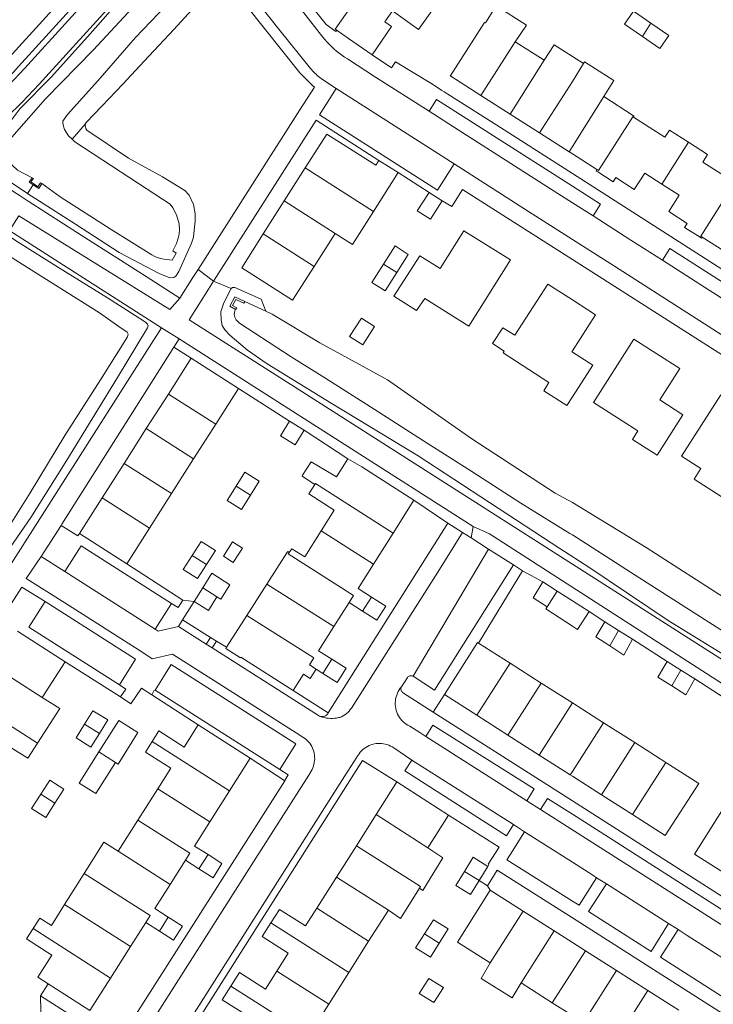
# Model space of a CAD drawing. Header units: metres. Extents: x 89888 to 94270, y 464165 to 468904.
# Tile 319 of 369: x 92919 to 93021, y 467557 to 467701. Entities that reach past the tile are written whole.
import ezdxf

# ---------------------------------------------------------------- set-up
doc = ezdxf.new("R2010")
doc.units = ezdxf.units.M
for name, color, linetype, lineweight in [('B_BEBOUWINGSGRENS_0', 251, 'CONTINUOUS', 13), ('B_TUSSENMUUR_0', 251, 'CONTINUOUS', 13), ('G_GRENS_ALGEMEEN_0', 251, 'CONTINUOUS', 13), ('T_CULTUURGRENS_0', 251, 'CONTINUOUS', 13), ('T_CULTUURGRENS_1', 251, 'CONTINUOUS', 13), ('T_HEK_LIJN_0', 251, 'CONTINUOUS', 13), ('V_WEGGRENS_0', 251, 'CONTINUOUS', 13), ('W_WALBESCHERMING_LIJN_0', 251, 'CONTINUOUS', 13), ('W_WATERGRENS_0', 251, 'CONTINUOUS', 13)]:
    doc.layers.add(name, color=color, linetype=linetype, lineweight=lineweight)

msp = doc.modelspace()

# ---------------------------------------------------------------- linework, layer by layer
at = {"layer": 'B_BEBOUWINGSGRENS_0'}
for p, q in [((92970.74, 467695.67), (92967.26, 467698.06)), ((92995.86, 467694.87), (92991.61, 467697.57)), ((92986.61, 467689.73), (92990.91, 467686.99)), ((92990.91, 467686.99), (92995.21, 467684.26)), ((92995.21, 467684.26), (92999.51, 467681.52)), ((92957.88, 467674.33), (92960.95, 467679.15)), ((92971.72, 467680.24), (92974.52, 467678.46)), ((92974.52, 467678.46), (92970.91, 467672.8)), ((92979.04, 467675.57), (92980.98, 467674.35)), ((92954.81, 467669.51), (92957.88, 467674.33)), ((92965.3, 467669.58), (92962.24, 467664.77)), ((93018.95, 467669.05), (93023.06, 467666.43)), ((92984.88, 467656.04), (92990.94, 467665.73)), ((92969.35, 467653.3), (92971.09, 467655.98)), ((92940.93, 467646.12), (92944.26, 467651.35)), ((92944.26, 467651.35), (92951.18, 467646.94)), ((92937.71, 467641.07), (92940.93, 467646.12)), ((92951.18, 467646.94), (92947.85, 467641.72)), ((93012.4, 467637.18), (93016.16, 467643.09)), ((92947.85, 467641.72), (92944.63, 467636.66)), ((92958.63, 467642.15), (92960.79, 467640.84)), ((92934.48, 467635.99), (92937.71, 467641.07)), ((92931.27, 467630.94), (92934.48, 467635.99)), ((92944.63, 467636.66), (92941.39, 467631.59)), ((92967.18, 467636.68), (92969.2, 467635.48)), ((92969.2, 467635.48), (92976.82, 467630.6)), ((92941.39, 467631.59), (92938.18, 467626.54)), ((92927.95, 467625.73), (92931.27, 467630.94)), ((92976.82, 467630.6), (92973.79, 467625.81)), ((92934.86, 467621.34), (92927.95, 467625.73)), ((92938.18, 467626.54), (92934.86, 467621.34)), ((92973.79, 467625.81), (92970.9, 467621.26)), ((92950.43, 467621.51), (92951.77, 467623.61)), ((92995.68, 467618.67), (92997.76, 467617.34)), ((92945.95, 467617.8), (92944.7, 467615.81)), ((92952.42, 467613.79), (92955.35, 467618.35)), ((92997.76, 467617.34), (93000, 467615.91)), ((92967.35, 467615.67), (92965.12, 467612.16)), ((92969.32, 467614.42), (92967.35, 467615.67)), ((93000, 467615.91), (93002.43, 467614.35)), ((92949.44, 467609.13), (92952.42, 467613.79)), ((93004.75, 467612.87), (93006.76, 467611.59)), ((92918.87, 467611.46), (92925.84, 467607.02)), ((93006.76, 467611.59), (93008.77, 467610.3)), ((92949.32, 467608.95), (92949.44, 467609.13)), ((92986.28, 467609.73), (92990.9, 467606.8)), ((92925.84, 467607.02), (92922.51, 467601.8)), ((93013.85, 467607.07), (93015.87, 467605.79)), ((92963.53, 467605.32), (92962.55, 467605.94)), ((92990.9, 467606.8), (92995.44, 467603.91)), ((93015.87, 467605.79), (93017.89, 467604.5)), ((92995.44, 467603.91), (92999.99, 467601.01)), ((92986.04, 467599.19), (92981.28, 467602.22)), ((92999.99, 467601.01), (93004.55, 467598.1)), ((92933.69, 467598.43), (92930.79, 467593.85)), ((92930.85, 467596.53), (92932.07, 467598.51)), ((92990.58, 467596.29), (92986.04, 467599.19)), ((92945.31, 467597.78), (92952.91, 467592.94)), ((93004.55, 467598.1), (93009.1, 467595.21)), ((92995.13, 467593.39), (92990.58, 467596.29)), ((93009.1, 467595.21), (93013.65, 467592.3)), ((92952.91, 467592.94), (92949.88, 467588.18)), ((92999.69, 467590.49), (92995.13, 467593.39)), ((92936.47, 467583.89), (92939.39, 467588.47)), ((92971.31, 467584.69), (92974.34, 467589.46)), ((92974.34, 467589.46), (92981.9, 467584.62)), ((92949.88, 467588.18), (92947, 467583.64)), ((93008.79, 467584.69), (93004.24, 467587.59)), ((92968.42, 467580.14), (92971.31, 467584.69)), ((92981.9, 467584.62), (92978.88, 467579.86)), ((92933.58, 467579.35), (92936.47, 467583.89)), ((92965.52, 467575.57), (92968.42, 467580.14)), ((92943.43, 467578.03), (92941.18, 467574.5)), ((92945.41, 467576.77), (92943.43, 467578.03)), ((92987.63, 467577.12), (92986.37, 467575.07)), ((92925.76, 467571.55), (92928.62, 467576.11)), ((92962.63, 467571.01), (92965.52, 467575.57)), ((92988, 467573.65), (92992.79, 467570.6)), ((92973.1, 467570.75), (92970.21, 467566.19)), ((92992.79, 467570.6), (92997.34, 467567.71)), ((92937.64, 467568.92), (92935.4, 467565.4)), ((92939.62, 467567.66), (92937.64, 467568.92)), ((92935.4, 467565.4), (92932.49, 467560.82)), ((92970.21, 467566.19), (92967.31, 467561.62)), ((92979.23, 467563.87), (92980.53, 467565.93)), ((93001.9, 467564.81), (93006.46, 467561.91)), ((92967.31, 467561.62), (92964.39, 467557.02)), ((93006.46, 467561.91), (93011.01, 467559.02)), ((92929.46, 467556.07), (92923.35, 467559.96)), ((92932.49, 467560.82), (92929.46, 467556.07)), ((92997.06, 467557.21), (92992.51, 467560.12)), ((93011.01, 467559.02), (93015.57, 467556.12)), ((92964.39, 467557.02), (92961.46, 467552.41))]:
    msp.add_line(p, q, dxfattribs=at)
for points in [[(92965.55, 467699.25), (92965.34, 467699.4), (92968.34, 467703.76), (92962.5, 467707.89), (92965.57, 467712.37)], [(92967.83, 467711.14), (92976.03, 467705.54), (92979.93, 467702.76), (92977.51, 467699.37), (92973.68, 467702.1), (92972.57, 467700.49), (92973.57, 467699.81), (92970.74, 467695.67)], [(92991.61, 467697.57), (92993.29, 467699.99), (92988.83, 467702.83), (92987.28, 467700.33), (92987.14, 467700.41), (92982.15, 467692.57), (92982.21, 467692.53), (92986.61, 467689.73)], [(93011.46, 467700.3), (93008.91, 467702.04), (93007.62, 467700.15), (93010.23, 467698.36)], [(92967.26, 467698.06), (92965.6, 467699.21), (92965.55, 467699.25)], [(93010.23, 467698.36), (93012.8, 467696.6), (93014.1, 467698.5), (93011.46, 467700.3)], [(93001.61, 467694.41), (93000, 467695.43), (92997.35, 467697.11), (92997.31, 467697.15), (92995.86, 467694.87)], [(93004.57, 467689.57), (93006.07, 467691.92), (93001.77, 467694.62), (93001.61, 467694.41)], [(93008.91, 467686.55), (93009.03, 467686.73), (93008.94, 467686.78), (93004.57, 467689.57)], [(93016.97, 467682.89), (93014.19, 467684.66), (93013.52, 467683.62), (93008.91, 467686.55)], [(92960.95, 467679.15), (92964.1, 467684.1), (92971.27, 467679.53), (92971.72, 467680.24)], [(93023.76, 467677.02), (93019.06, 467680.01), (93019.76, 467681.1), (93016.97, 467682.89)], [(92999.51, 467681.52), (93000, 467681.21), (93003.59, 467678.92)], [(93003.59, 467678.92), (93003.49, 467678.69), (93003.7, 467678.56), (93005.95, 467677.13), (93006.34, 467677.74), (93009.05, 467676), (93010.57, 467678.37), (93013.08, 467676.76)], [(93013.08, 467676.76), (93015.59, 467675.15), (93014.07, 467672.78), (93016.76, 467671.05), (93016.4, 467670.45), (93018.66, 467669.01), (93018.87, 467668.88), (93018.95, 467669.05)], [(92980.98, 467674.35), (92979.26, 467671.65), (92977.32, 467672.88), (92979.04, 467675.57)], [(92970.91, 467672.8), (92967.84, 467667.98), (92965.3, 467669.58)], [(92962.24, 467664.77), (92959.09, 467659.83), (92951.66, 467664.56), (92954.81, 467669.51)], [(92990.94, 467665.73), (92984.12, 467669.96), (92980.67, 467664.45), (92977.69, 467666.31), (92973.89, 467660.44), (92977.21, 467658.32), (92978.43, 467660.07), (92984.88, 467656.04)], [(92974.32, 467663.85), (92976.01, 467666.52), (92974.07, 467667.75), (92972.38, 467665.09)], [(92972.38, 467665.09), (92970.69, 467662.43), (92972.64, 467661.2), (92974.32, 467663.85)], [(93000, 467659.86), (92996.39, 467662.18), (92991.57, 467654.72), (92989.82, 467655.81), (92988.34, 467653.48), (92990.04, 467652.36), (92989.89, 467652.12), (92996.56, 467647.82), (92995.83, 467646.6), (92999.2, 467644.47), (93000, 467645.72)], [(93000, 467645.72), (93002.97, 467650.34), (93000, 467652.25), (92999.93, 467652.3), (93000, 467652.41), (93003.39, 467657.68), (93000, 467659.86)], [(92971.09, 467655.98), (92969.15, 467657.22), (92967.43, 467654.52), (92969.35, 467653.3)], [(93016.16, 467643.09), (93012.79, 467645.25), (93015.72, 467649.85), (93008.98, 467654.15), (93003.06, 467644.89), (93009.57, 467640.73), (93008.79, 467639.48), (93012.4, 467637.18)], [(93025.6, 467636.99), (93028.56, 467641.62), (93021.7, 467646.01), (93015.93, 467637.03), (93018.77, 467635.22)], [(92960.79, 467640.84), (92959.49, 467638.7), (92957.34, 467640), (92958.63, 467642.15)], [(92962.34, 467632.91), (92960.48, 467634.12), (92960.56, 467634.25), (92961.83, 467636.2), (92965.51, 467634.01), (92967.18, 467636.68)], [(93018.77, 467635.22), (93017.79, 467633.67), (93021.75, 467631.16), (93025.06, 467629.04), (93028.82, 467634.93), (93025.6, 467636.99)], [(92952.93, 467631.33), (92954.23, 467633.39), (92952.13, 467634.72), (92950.83, 467632.65)], [(92963.27, 467626.14), (92965.18, 467629.15), (92961.46, 467631.52), (92962.34, 467632.91)], [(92950.83, 467632.65), (92949.53, 467630.59), (92951.63, 467629.26), (92952.93, 467631.33)], [(92958.61, 467622.99), (92958.99, 467623.53), (92960.86, 467622.35), (92963.27, 467626.14)], [(92946.5, 467621.23), (92947.8, 467623.27), (92945.72, 467624.59), (92944.42, 467622.55)], [(92951.77, 467623.61), (92950.33, 467624.53), (92948.99, 467622.43), (92950.43, 467621.51)], [(92955.35, 467618.35), (92958.27, 467622.91), (92958.41, 467623.12), (92958.61, 467622.99)], [(92944.42, 467622.55), (92943.12, 467620.5), (92945.2, 467619.18), (92946.5, 467621.23)], [(92948.03, 467616.49), (92948.61, 467616.14), (92949.94, 467618.27), (92947.28, 467619.94), (92945.95, 467617.8)], [(92970.9, 467621.26), (92968.66, 467617.73), (92970.62, 467616.47)], [(92996.3, 467615.05), (92994.25, 467616.37), (92995.68, 467618.67)], [(92944.7, 467615.81), (92946.79, 467614.5), (92948.03, 467616.49)], [(92970.62, 467616.47), (92972.7, 467615.14), (92971.4, 467613.1), (92969.32, 467614.42)], [(93002.43, 467614.35), (93000.75, 467611.75), (93000, 467612.23), (92996.1, 467614.74), (92996.3, 467615.05)], [(93005.46, 467609.34), (93003.41, 467610.66), (93004.75, 467612.87)], [(92965.12, 467612.16), (92962.88, 467608.63), (92964.85, 467607.38)], [(92981.28, 467602.22), (92986.1, 467609.85), (92986.28, 467609.73)], [(93008.77, 467610.3), (93007.5, 467608), (93005.46, 467609.34)], [(92959.19, 467602.81), (92951.54, 467607.67), (92951.48, 467607.59), (92949.32, 467608.95)], [(92964.85, 467607.38), (92966.93, 467606.06), (92965.63, 467603.99), (92963.53, 467605.32)], [(93014.55, 467603.48), (93012.5, 467604.78), (93013.85, 467607.07)], [(92962.55, 467605.94), (92961.68, 467604.57), (92960.7, 467605.19), (92959.19, 467602.81)], [(93017.89, 467604.5), (93016.59, 467602.17), (93014.55, 467603.48)], [(92922.51, 467601.8), (92925.05, 467600.2), (92921.82, 467595.12)], [(92932.07, 467598.51), (92929.91, 467599.85), (92928.68, 467597.88)], [(92933.23, 467592.3), (92933.59, 467592.08), (92936.49, 467596.66), (92933.69, 467598.43)], [(92928.68, 467597.88), (92927.45, 467595.9), (92929.62, 467594.55), (92930.85, 467596.53)], [(92938.56, 467595.38), (92939.53, 467596.93), (92943.26, 467594.55), (92945.31, 467597.78)], [(92921.82, 467595.12), (92920.41, 467592.91), (92917.82, 467594.56), (92916.01, 467591.7)], [(92939.39, 467588.47), (92941.3, 467591.47), (92937.58, 467593.83), (92938.56, 467595.38)], [(92930.79, 467593.85), (92927.91, 467589.29), (92930.35, 467587.75), (92933.23, 467592.3)], [(93013.65, 467592.3), (93018.46, 467589.25), (93013.56, 467581.65), (93008.79, 467584.69)], [(92924.35, 467586.34), (92925.67, 467588.41), (92923.59, 467589.74), (92922.27, 467587.67)], [(93004.24, 467587.59), (93000, 467590.29), (92999.69, 467590.49)], [(92922.27, 467587.67), (92920.95, 467585.59), (92923.02, 467584.27), (92924.35, 467586.34)], [(93022.6, 467575.89), (93017.83, 467578.93), (93022.68, 467586.54), (93027.45, 467583.5)], [(92947, 467583.64), (92944.75, 467580.1), (92946.73, 467578.84)], [(92928.62, 467576.11), (92931.49, 467580.66), (92933.58, 467579.35)], [(92978.88, 467579.86), (92981.07, 467578.37), (92978.28, 467573.85), (92978.13, 467573.62), (92977.64, 467573.94)], [(92946.73, 467578.84), (92948.77, 467577.53), (92947.47, 467575.47), (92945.41, 467576.77)], [(92984.21, 467576.4), (92985.48, 467578.45), (92987.63, 467577.12)], [(92986.37, 467575.07), (92985.1, 467573.03), (92982.95, 467574.35), (92984.21, 467576.4)], [(92941.18, 467574.5), (92938.94, 467570.98), (92940.92, 467569.72)], [(92977.64, 467573.94), (92974.87, 467569.5), (92973.1, 467570.75)], [(92987.96, 467563.02), (92983.2, 467566.06), (92988, 467573.65)], [(92921.16, 467568.05), (92922.14, 467569.58), (92923.84, 467568.5), (92925.76, 467571.55)], [(92955.93, 467568.87), (92957.2, 467570.85), (92960.99, 467568.43), (92962.63, 467571.01)], [(92940.92, 467569.72), (92942.98, 467568.41), (92941.68, 467566.36), (92939.62, 467567.66)], [(92956.8, 467561.84), (92958.47, 467564.47), (92954.67, 467566.89), (92955.93, 467568.87)], [(92980.53, 467565.93), (92981.83, 467567.99), (92979.69, 467569.34), (92978.38, 467567.28)], [(92923.35, 467559.96), (92921.84, 467560.93), (92923.89, 467564.14), (92920.18, 467566.52), (92921.16, 467568.05)], [(92978.38, 467567.28), (92977.08, 467565.22), (92979.23, 467563.87)], [(92997.34, 467567.71), (93000, 467566.02), (93001.9, 467564.81)], [(92992.51, 467560.12), (92991.18, 467557.94), (92986.65, 467560.74), (92987.96, 467563.02)], [(92950.08, 467559.64), (92951.34, 467561.62), (92955.13, 467559.21), (92956.8, 467561.84)], [(92950.96, 467552.66), (92952.61, 467555.25), (92948.82, 467557.65), (92950.08, 467559.64)], [(92979.76, 467557.22), (92981.14, 467559.43), (92979, 467560.77), (92977.62, 467558.56), (92979.76, 467557.22)], [(93001.61, 467554.31), (93000, 467555.33), (92997.06, 467557.21)]]:
    msp.add_lwpolyline(points, dxfattribs=at)
at = {"layer": 'B_TUSSENMUUR_0'}
for p, q in [((93011.46, 467700.3), (93010.23, 467698.36)), ((92991.61, 467697.57), (92986.61, 467689.73)), ((92995.86, 467694.87), (92990.91, 467686.99)), ((93001.61, 467694.41), (93000, 467691.78)), ((93000, 467691.78), (92995.21, 467684.26)), ((93016.97, 467682.89), (93013.08, 467676.76)), ((92960.95, 467679.15), (92970.91, 467672.8)), ((92957.88, 467674.33), (92965.3, 467669.58)), ((92954.81, 467669.51), (92962.24, 467664.77)), ((92972.38, 467665.09), (92974.32, 467663.85)), ((92940.93, 467646.12), (92947.85, 467641.72)), ((92937.71, 467641.07), (92944.63, 467636.66)), ((92934.48, 467635.99), (92941.39, 467631.59)), ((92950.83, 467632.65), (92952.93, 467631.33)), ((92931.27, 467630.94), (92938.18, 467626.54)), ((92963.27, 467626.14), (92970.9, 467621.26)), ((92944.42, 467622.55), (92946.5, 467621.23)), ((92945.95, 467617.8), (92948.03, 467616.49)), ((92955.35, 467618.35), (92965.12, 467612.16)), ((92997.76, 467617.34), (92996.3, 467615.05)), ((92970.62, 467616.47), (92969.32, 467614.42)), ((93006.76, 467611.59), (93005.46, 467609.34)), ((92963.53, 467605.32), (92964.85, 467607.38)), ((92915.54, 467606.23), (92922.51, 467601.8)), ((92990.9, 467606.8), (92986.04, 467599.19)), ((93015.87, 467605.79), (93014.55, 467603.48)), ((92995.44, 467603.91), (92990.58, 467596.29)), ((92912.32, 467601.16), (92921.82, 467595.12)), ((92999.99, 467601.01), (92995.13, 467593.39)), ((92928.68, 467597.88), (92930.85, 467596.53)), ((92949.88, 467588.18), (92938.56, 467595.38)), ((93009.1, 467595.21), (93004.24, 467587.59)), ((92930.79, 467593.85), (92933.23, 467592.3)), ((93013.65, 467592.3), (93008.79, 467584.69)), ((92939.39, 467588.47), (92947, 467583.64)), ((92922.27, 467587.67), (92924.35, 467586.34)), ((92971.31, 467584.69), (92978.88, 467579.86)), ((92933.58, 467579.35), (92941.18, 467574.5)), ((92945.41, 467576.77), (92946.73, 467578.84)), ((92965.52, 467575.57), (92973.1, 467570.75)), ((92984.21, 467576.4), (92986.37, 467575.07)), ((92925.76, 467571.55), (92935.4, 467565.4)), ((92970.21, 467566.19), (92962.63, 467571.01)), ((92939.62, 467567.66), (92940.92, 467569.72)), ((92992.79, 467570.6), (92987.96, 467563.02)), ((92967.31, 467561.62), (92955.93, 467568.87)), ((92921.16, 467568.05), (92932.49, 467560.82)), ((92978.38, 467567.28), (92980.53, 467565.93)), ((92992.51, 467560.12), (92997.34, 467567.71)), ((92964.39, 467557.02), (92956.8, 467561.84)), ((93001.61, 467554.31), (93006.46, 467561.91)), ((92950.08, 467559.64), (92961.46, 467552.41)), ((93011.01, 467559.02), (93006.16, 467551.4))]:
    msp.add_line(p, q, dxfattribs=at)
for points in [[(93004.57, 467689.57), (93000, 467682.3), (92999.51, 467681.52)], [(93008.91, 467686.55), (93008.83, 467686.61), (93003.83, 467678.77), (93003.59, 467678.92)], [(93018.95, 467669.05), (93018.76, 467669.17), (93023.76, 467677.02)], [(92973.79, 467625.81), (92962.43, 467633.06), (92962.34, 467632.91)], [(92958.61, 467622.99), (92958.47, 467622.79), (92968, 467616.7), (92967.35, 467615.67)], [(92952.42, 467613.79), (92962.22, 467607.6), (92961.57, 467606.56), (92962.55, 467605.94)], [(93004.55, 467598.1), (93000, 467590.98), (92999.69, 467590.49)], [(92936.47, 467583.89), (92944.09, 467579.06), (92943.43, 467578.03)], [(92968.42, 467580.14), (92977.78, 467574.17), (92977.64, 467573.94)], [(92928.62, 467576.11), (92938.29, 467569.95), (92937.64, 467568.92)], [(92997.06, 467557.21), (93000, 467561.82), (93001.9, 467564.81)]]:
    msp.add_lwpolyline(points, dxfattribs=at)
at = {"layer": 'G_GRENS_ALGEMEEN_0'}
msp.add_line((92987.61, 467574.29), (92988, 467573.65), dxfattribs=at)
for points in [[(92921.04, 467677.71), (92920.6, 467677.06), (92921.16, 467676.69)], [(92921.16, 467676.69), (92921.98, 467676.14), (92922.43, 467676.87)], [(92950.09, 467661.54), (92950.33, 467661.7), (92950.67, 467661.69), (92954.48, 467659.97), (92955.17, 467658.24)], [(92952.11, 467659.65), (92950.67, 467660.34), (92949.9, 467658.96), (92950.77, 467658.45)]]:
    msp.add_lwpolyline(points, dxfattribs=at)
at = {"layer": 'T_CULTUURGRENS_0'}
for p, q in [((92926.87, 467683.35), (92928.79, 467685.52)), ((92920.34, 467675.39), (92921.16, 467676.69)), ((92941.73, 467652.96), (92942.51, 467654.18)), ((92942.51, 467654.18), (92985.5, 467626.77)), ((92944.26, 467651.35), (92941.73, 467652.96)), ((92983.95, 467625.89), (92981.77, 467627.28)), ((92922.35, 467622.39), (92925.25, 467626.91)), ((92985.18, 467625.11), (92983.95, 467625.89)), ((92985.5, 467626.77), (92985.18, 467625.11)), ((92925.82, 467620.2), (92922.35, 467622.39)), ((92916.39, 467613.02), (92919.49, 467617.92)), ((92919.49, 467617.92), (92922.9, 467615.83)), ((92946.45, 467609.59), (92942.4, 467612.16)), ((92947.09, 467610.58), (92946.45, 467609.59)), ((92947.32, 467609.03), (92947.96, 467610.04)), ((92938.99, 467602.85), (92957.23, 467591.26)), ((92959.19, 467602.81), (92964.3, 467599.56)), ((92945.31, 467597.78), (92938.51, 467602.19)), ((92957.95, 467589.64), (92952.91, 467592.94))]:
    msp.add_line(p, q, dxfattribs=at)
for points in [[(92908.89, 467684.37), (92908.46, 467685.09), (92909.34, 467685.65), (92910.21, 467686.22), (92911.06, 467686.8), (92911.9, 467687.41), (92912.73, 467688.03), (92913.54, 467688.68), (92914.34, 467689.33), (92915.16, 467690.06), (92915.96, 467690.81), (92916.76, 467691.57), (92917.53, 467692.34), (92918.3, 467693.13), (92919.04, 467693.94), (92938.41, 467715.28)], [(92939.12, 467714.8), (92919.93, 467693.7), (92919.19, 467692.9), (92918.44, 467692.12), (92917.68, 467691.35), (92916.91, 467690.59), (92916.12, 467689.84), (92915.32, 467689.11), (92914.51, 467688.4), (92913.75, 467687.77), (92912.97, 467687.16), (92912.18, 467686.57), (92911.37, 467685.99), (92910.56, 467685.43), (92909.73, 467684.89), (92908.89, 467684.37)], [(92928.79, 467685.52), (92928.94, 467685.76), (92931.22, 467688.17), (92934.27, 467691.39), (92937.42, 467694.75), (92941.74, 467699.36), (92944.36, 467702.25), (92945.25, 467703.76), (92945.82, 467705.31), (92946.37, 467707.01), (92946.64, 467707.73), (92946.66, 467708.26)], [(92935.08, 467705.04), (92929.48, 467698.72), (92923.85, 467692.47), (92919.21, 467687.77), (92918.07, 467686.2), (92916.18, 467683.78), (92915.79, 467682.74), (92915.55, 467681.77), (92915.45, 467680.83), (92915.49, 467679.99), (92915.61, 467679.49), (92915.84, 467678.89), (92916.17, 467678.5), (92916.68, 467678.02), (92917.57, 467677.26), (92918.96, 467676.32), (92920.34, 467675.39)], [(92944.34, 467668.18), (92944.61, 467669.04), (92944.71, 467670.05), (92944.86, 467671.38), (92944.83, 467672.46), (92944.63, 467673.8), (92943.97, 467675.15), (92943.33, 467675.84), (92940.07, 467677.84), (92935.1, 467680.55), (92929.01, 467684.68), (92928.88, 467684.93), (92928.78, 467685.28), (92928.79, 467685.52)], [(92920.34, 467675.39), (92920.68, 467675.16), (92921.54, 467674.62), (92927.36, 467670.92), (92933.76, 467666.78), (92939.6, 467663.72), (92941.15, 467663.07), (92941.75, 467663.16), (92942.04, 467663.36), (92942.45, 467664.01), (92944.34, 467668.18)], [(92916.75, 467669.72), (92917.99, 467668.92), (92918.99, 467668.28), (92924.85, 467664.59), (92932.06, 467660.17), (92936.09, 467657.61), (92937.6, 467656.6), (92937.9, 467656.32)], [(93065.43, 467580.55), (93059.61, 467584.28), (93048.28, 467591.42), (93042.93, 467594.82), (93028.34, 467604.22), (93013.98, 467613.05), (93002.38, 467620.85), (92998.18, 467623.54), (92987.9, 467630.3), (92977.46, 467637.09), (92964.72, 467644.79), (92955.4, 467650.55), (92952.49, 467652.53), (92949.93, 467654.7), (92949.2, 467655.48), (92948.81, 467656.14), (92948.63, 467656.97), (92948.6, 467658.17), (92948.68, 467658.44), (92949.06, 467659.42), (92950.09, 467661.54)], [(92937.9, 467656.32), (92937.96, 467656.07), (92937.88, 467655.8), (92933.5, 467648.56), (92926.07, 467636.48), (92920.83, 467628.07), (92916.84, 467622.28), (92916.72, 467622.1)], [(92941.41, 467615.51), (92928.19, 467623.97), (92925.82, 467620.2)], [(92922.9, 467615.83), (92920.52, 467612.06), (92933.77, 467603.65)], [(92943.04, 467616.03), (92942.36, 467614.92), (92941.41, 467615.51)], [(92963.19, 467599.02), (92963.03, 467599.07), (92962.88, 467599.15), (92947.32, 467609.03)], [(92933.77, 467603.65), (92934.71, 467603.03), (92933.95, 467601.9)], [(92938.51, 467602.19), (92938.83, 467602.76), (92938.99, 467602.85)], [(92964.3, 467599.56), (92964.23, 467599.43), (92964.13, 467599.32), (92964.03, 467599.21), (92963.9, 467599.13), (92963.77, 467599.06), (92963.63, 467599.02), (92963.48, 467599), (92963.34, 467599), (92963.19, 467599.02)], [(92957.23, 467591.26), (92958.44, 467590.52), (92957.98, 467589.68), (92957.95, 467589.64)]]:
    msp.add_lwpolyline(points, dxfattribs=at)
at = {"layer": 'T_CULTUURGRENS_1'}
msp.add_line((92942.99, 467613.12), (92942.4, 467612.16), dxfattribs=at)
msp.add_lwpolyline([(92927.95, 467625.73), (92927.72, 467625.42), (92925.25, 467626.91)], dxfattribs=at)
at = {"layer": 'T_HEK_LIJN_0'}
for p, q in [((92951.18, 467646.94), (92958.63, 467642.15)), ((92960.79, 467640.84), (92967.18, 467636.68)), ((92976.82, 467630.6), (92981.77, 467627.28)), ((92934.86, 467621.34), (92943.04, 467616.03)), ((92986.28, 467609.73), (92992.7, 467620.32)), ((92942.99, 467613.12), (92947.09, 467610.58)), ((92947.09, 467610.58), (92947.96, 467610.04)), ((92947.96, 467610.04), (92949.44, 467609.13)), ((92933.95, 467601.9), (92925.84, 467607.02))]:
    msp.add_line(p, q, dxfattribs=at)
msp.add_lwpolyline([(92938.51, 467602.19), (92936.99, 467603.18), (92935.44, 467600.88)], dxfattribs=at)
at = {"layer": 'V_WEGGRENS_0'}
for p, q in [((92965.44, 467690.76), (92982.72, 467679.73)), ((92980.12, 467689.15), (92979.05, 467687.43)), ((92960.16, 467687.64), (92945.29, 467664.33)), ((92962.54, 467686.12), (92971.72, 467680.24)), ((92974.52, 467678.46), (92979.04, 467675.57)), ((92920.44, 467674.29), (92919.26, 467675.05)), ((93014.26, 467667.37), (93013.16, 467665.66)), ((92944.53, 467663.14), (92942.61, 467660.13)), ((92945.29, 467664.33), (92944.53, 467663.14)), ((92947.55, 467662.62), (92945.29, 467664.33)), ((92946.79, 467661.43), (92947.55, 467662.62)), ((92947.55, 467662.62), (92950.09, 467661.54)), ((92939.93, 467655.81), (92942.51, 467654.18)), ((92981.77, 467627.28), (92964.3, 467599.56)), ((92985.18, 467625.11), (92987.74, 467623.47)), ((92987.74, 467623.47), (92976.7, 467604.89)), ((92991.38, 467621.15), (92987.74, 467623.47)), ((92922.35, 467622.39), (92920.17, 467619.18)), ((92925.82, 467620.2), (92939.02, 467611.76)), ((92992.7, 467620.32), (92995.68, 467618.67)), ((92936.14, 467607.4), (92922.9, 467615.83)), ((92943, 467613.12), (92944.7, 467615.81)), ((92944.7, 467615.81), (92943.04, 467616.03)), ((92941.41, 467615.51), (92939.02, 467611.76)), ((93002.43, 467614.35), (93004.75, 467612.87)), ((92942.4, 467612.16), (92943, 467613.12)), ((92943, 467613.12), (92947.09, 467610.58)), ((93008.77, 467610.3), (93013.85, 467607.07)), ((92947.32, 467609.03), (92946.45, 467609.59)), ((92936.14, 467607.4), (92933.77, 467603.65)), ((92940.21, 467604.81), (92938.99, 467602.85)), ((92933.95, 467601.9), (92935.44, 467600.88)), ((92981.28, 467602.22), (92979.64, 467599.67)), ((92978.56, 467596.12), (92993.33, 467586.7)), ((92959.59, 467595.02), (92957.23, 467591.26)), ((92934.22, 467537.34), (92969.33, 467592.61)), ((92969.33, 467592.61), (92974.34, 467589.46)), ((92991.38, 467583.24), (92976.54, 467592.66)), ((92957.95, 467589.64), (92934.52, 467552.86)), ((92993.33, 467586.7), (92995.35, 467585.42)), ((92995.35, 467585.42), (93027.72, 467564.8)), ((92981.9, 467584.62), (92989.28, 467579.95)), ((92993.01, 467582.19), (92991.38, 467583.24)), ((92990.94, 467578.89), (92993.01, 467582.19)), ((92987.61, 467574.29), (92989.02, 467576.59)), ((93004.96, 467574.57), (93003.54, 467575.47)), ((92986.37, 467575.07), (92987.61, 467574.29)), ((93004.96, 467574.57), (93014.06, 467568.76)), ((93015.45, 467567.89), (93014.06, 467568.76)), ((92923.35, 467559.96), (92922.26, 467558.24)), ((92922.41, 467550.5), (92922.26, 467558.24))]:
    msp.add_line(p, q, dxfattribs=at)
for points in [[(92962.53, 467692.82), (92962.35, 467692.98), (92962.18, 467693.15), (92962.02, 467693.32), (92961.86, 467693.5), (92961.7, 467693.68), (92957.09, 467699.41), (92950.85, 467707.3), (92949.79, 467708.53), (92948.56, 467709.74), (92947.38, 467710.81), (92945.24, 467712.5), (92937.52, 467717.8), (92936.11, 467718.76), (92931.46, 467721.95)], [(92936.8, 467716.38), (92917.6, 467695.23)], [(92919.26, 467675.05), (92913.8, 467678.53), (92913.22, 467681.52), (92911.75, 467682.49), (92912.59, 467683.04), (92913.41, 467683.61), (92914.22, 467684.19), (92915.02, 467684.79), (92915.81, 467685.41), (92916.59, 467686.04), (92917.35, 467686.69), (92918.1, 467687.36), (92918.84, 467688.04), (92919.56, 467688.73), (92922.06, 467691.36), (92929.96, 467700.06), (92941.73, 467713.02)], [(92941.73, 467713.02), (92943.83, 467711.55), (92944.42, 467711.13), (92945.01, 467710.71), (92945.58, 467710.26), (92946.14, 467709.81), (92946.69, 467709.33), (92947.22, 467708.85), (92947.78, 467708.32), (92948.32, 467707.77), (92948.84, 467707.21), (92949.35, 467706.63), (92949.84, 467706.04), (92960.13, 467693.02), (92962.08, 467691.1)], [(92965.55, 467699.25), (92965.42, 467699.07), (92964.02, 467700.08), (92955.82, 467710.39)], [(92965.17, 467696.51), (92964.81, 467696.84), (92964.47, 467697.18), (92964.14, 467697.53), (92963.82, 467697.9), (92963.52, 467698.27), (92960.19, 467702.46)], [(92979.05, 467687.43), (92971.23, 467692.42), (92967.1, 467695.06), (92966.7, 467695.32), (92966.3, 467695.6), (92965.91, 467695.89), (92965.53, 467696.19), (92965.17, 467696.51)], [(93065.17, 467644.97), (93051.58, 467644.14), (93043.27, 467649.46), (93043.81, 467650.3), (93000, 467678.33), (92989.5, 467685.05), (92981.23, 467690.28), (92980.91, 467690.48), (92979.54, 467691.36), (92974.16, 467694.66), (92973.53, 467693.76), (92970.74, 467695.67)], [(92962.53, 467692.82), (92962.71, 467692.66), (92962.89, 467692.51), (92963.08, 467692.35), (92963.27, 467692.21), (92963.46, 467692.07), (92965.44, 467690.76)], [(92962.08, 467691.1), (92962.28, 467690.96), (92960.16, 467687.64)], [(92982.72, 467679.73), (92980.29, 467675.89), (92963.01, 467686.91), (92965.44, 467690.76)], [(93003.02, 467672.13), (93004.1, 467673.85), (93000, 467676.47), (92980.12, 467689.15)], [(92947.55, 467662.62), (92947.96, 467663.27), (92962.54, 467686.12)], [(93003.02, 467672.13), (93000, 467674.06), (92996.27, 467676.44), (92983.29, 467684.73), (92979.05, 467687.43)], [(92982.72, 467679.73), (92993.6, 467672.79), (93000, 467668.71), (93006.16, 467664.78), (93017.42, 467657.57), (93031.8, 467648.4)], [(92980.98, 467674.35), (92982.35, 467673.53), (92983.94, 467676.02), (93000, 467665.78), (93050.59, 467633.53), (93067.3, 467634.58)], [(92942.61, 467660.13), (92937.68, 467663.28), (92928.21, 467669.33), (92920.44, 467674.29)], [(92942.61, 467660.13), (92941.16, 467658.46), (92919.06, 467672.13), (92917.71, 467670.01)], [(93013.16, 467665.66), (93008.54, 467668.6), (93003.02, 467672.13)], [(92917.71, 467670.01), (92917.75, 467669.98), (92939.93, 467655.81)], [(93037.05, 467650.41), (93038.14, 467652.13), (93014.26, 467667.37)], [(93037.05, 467650.41), (93034.27, 467652.17), (93020, 467661.28), (93013.16, 467665.66)], [(93065.43, 467580.55), (93064.5, 467580.18), (93000, 467621.27), (92959.37, 467647.16), (92943.96, 467656.98), (92946.79, 467661.43)], [(92939.93, 467655.81), (92935.29, 467648.53), (92917.97, 467621.31), (92916.72, 467622.1)], [(92925.25, 467626.91), (92925.38, 467627.13), (92941.73, 467652.96)], [(92983.95, 467625.89), (92980.32, 467620.12), (92972.42, 467607.7), (92967.7, 467600.25), (92967.53, 467600.03), (92967.35, 467599.81), (92967.15, 467599.61), (92966.94, 467599.43), (92966.72, 467599.26), (92966.48, 467599.11), (92966.23, 467598.98)], [(93064.85, 467576.19), (92987.89, 467625.71), (92985.5, 467626.77)], [(92976.7, 467604.89), (92979.86, 467602.89), (92991.38, 467621.15)], [(92991.38, 467621.15), (92992.55, 467620.4), (92992.7, 467620.32)], [(92920.17, 467619.18), (92925.79, 467615.6), (92937.21, 467608.35), (92938.58, 467607.46), (92941.53, 467608.1)], [(92939.02, 467611.76), (92939.43, 467611.5), (92942.4, 467612.16)], [(92941.53, 467608.1), (92948.74, 467603.53), (92960.14, 467596.29), (92960.37, 467596.14)], [(92959.59, 467595.02), (92941.35, 467606.61), (92940.21, 467604.81)], [(92975.02, 467603.37), (92975.87, 467604.7), (92975.95, 467604.79), (92976.04, 467604.86), (92976.14, 467604.92), (92976.25, 467604.96), (92976.37, 467604.97), (92976.48, 467604.97), (92976.6, 467604.94), (92976.7, 467604.89)], [(93017.89, 467604.5), (93023.15, 467601.1), (93025.2, 467599.73)], [(92975.02, 467603.37), (92974.84, 467603.15), (92974.68, 467602.91), (92974.54, 467602.67), (92974.41, 467602.41), (92974.31, 467602.15), (92974.23, 467601.88), (92974.16, 467601.6), (92974.12, 467601.32), (92974.1, 467601.03), (92974.11, 467600.75), (92974.13, 467600.47), (92974.18, 467600.19)], [(92979.64, 467599.67), (92975.18, 467602.52), (92975.1, 467602.6), (92975.03, 467602.69), (92974.98, 467602.8), (92974.95, 467602.91), (92974.93, 467603.03), (92974.94, 467603.15), (92974.97, 467603.26), (92975.02, 467603.37)], [(92974.18, 467600.19), (92974.25, 467599.91), (92974.34, 467599.64), (92974.45, 467599.38), (92974.58, 467599.13), (92974.73, 467598.89), (92974.89, 467598.66), (92975.08, 467598.44), (92975.28, 467598.24), (92975.49, 467598.05), (92975.72, 467597.89), (92975.96, 467597.73), (92976.21, 467597.6), (92977.69, 467596.68), (92978.56, 467596.12)], [(92963.19, 467599.02), (92963.47, 467598.93), (92963.75, 467598.85), (92964.04, 467598.79), (92964.33, 467598.76), (92964.62, 467598.74), (92964.92, 467598.74), (92965.21, 467598.76), (92965.5, 467598.79), (92965.65, 467598.82), (92965.8, 467598.85), (92965.95, 467598.89), (92966.09, 467598.93), (92966.23, 467598.98)], [(93043.93, 467558.66), (93000, 467586.68), (92979.64, 467599.67)], [(92993.33, 467586.7), (92994.42, 467588.45), (92979.59, 467597.73), (92978.56, 467596.12)], [(92962.19, 467593.91), (92962.11, 467594.16), (92962.01, 467594.41), (92961.89, 467594.66), (92961.75, 467594.89), (92961.59, 467595.11), (92961.42, 467595.32), (92961.24, 467595.51), (92961.04, 467595.69), (92960.83, 467595.86), (92960.6, 467596.01), (92960.37, 467596.14)], [(92971.04, 467595.01), (92970.78, 467594.95), (92970.52, 467594.87), (92970.27, 467594.77), (92970.02, 467594.65), (92969.79, 467594.51), (92969.57, 467594.35), (92969.36, 467594.18), (92969.16, 467594), (92968.98, 467593.8), (92968.81, 467593.59), (92968.66, 467593.36), (92968.53, 467593.17)], [(92976.54, 467592.66), (92975.62, 467593.27), (92973.88, 467594.43), (92973.65, 467594.57), (92973.41, 467594.7), (92973.17, 467594.81), (92972.91, 467594.91), (92972.65, 467594.98), (92972.39, 467595.04), (92972.12, 467595.07), (92971.85, 467595.09), (92971.58, 467595.08), (92971.31, 467595.06), (92971.04, 467595.01)], [(92928.9, 467539.21), (92929.7, 467540.48), (92937.31, 467552.52), (92946.15, 467566.44), (92953.37, 467577.8), (92961.46, 467590.45), (92961.8, 467591.05), (92961.94, 467591.28), (92962.05, 467591.53), (92962.14, 467591.78), (92962.22, 467592.04), (92962.27, 467592.3), (92962.31, 467592.57), (92962.33, 467592.84), (92962.32, 467593.11), (92962.3, 467593.38), (92962.25, 467593.65), (92962.19, 467593.91)], [(92968.53, 467593.17), (92968.48, 467593.08), (92966.72, 467590.34), (92957.24, 467575.41), (92949.96, 467563.96), (92941.15, 467550.11), (92933.56, 467538.11), (92933.36, 467537.86), (92933.17, 467537.58), (92933, 467537.3), (92932.84, 467537.01), (92932.71, 467536.7), (92932.6, 467536.39)], [(92991.38, 467583.24), (92990.35, 467581.61), (92975.48, 467591.07), (92976.54, 467592.66)], [(93000, 467584.74), (92996.37, 467587.05), (92995.35, 467585.42)], [(93027.72, 467564.8), (93028.75, 467566.41), (93000, 467584.74)], [(92993.01, 467582.19), (93000, 467577.73), (93002.99, 467575.82), (93003.54, 467575.47)], [(92989.28, 467579.95), (92987.68, 467577.45), (92987.79, 467577.38), (92987.63, 467577.12)], [(93003.54, 467575.47), (93000.98, 467571.44), (93000, 467572.05), (92990.42, 467578.06), (92990.94, 467578.89)], [(92989.02, 467576.59), (93000, 467569.61), (93022.61, 467555.22), (93021.74, 467553.69), (93020.34, 467553.08)], [(93014.06, 467568.76), (93011.49, 467564.71), (93002.37, 467570.53), (93004.96, 467574.57)], [(93024.26, 467558.51), (93023.4, 467557.16), (93012.88, 467563.85), (93015.45, 467567.89)], [(93015.45, 467567.89), (93016.76, 467567.04), (93025.96, 467561.18)], [(92922.26, 467558.24), (92926.99, 467555.18), (92926.8, 467554.89), (92925.54, 467555.7)]]:
    msp.add_lwpolyline(points, dxfattribs=at)
at = {"layer": 'W_WALBESCHERMING_LIJN_0'}
msp.add_line((92955.17, 467658.24), (92952.11, 467659.65), dxfattribs=at)
msp.add_lwpolyline([(92955.17, 467658.24), (92956.12, 467657.79), (92963.1, 467653.59), (92972.95, 467648.19), (92985.29, 467639.6), (92997.49, 467631.62), (93000, 467630.27), (93010.78, 467623.72), (93022.89, 467615.9), (93032.73, 467609.3), (93050.84, 467597.82), (93067.84, 467587.01)], dxfattribs=at)
at = {"layer": 'W_WATERGRENS_0'}
for points in [[(92941.95, 467709.61), (92941.49, 467709.09), (92936.32, 467703.21), (92929.93, 467696.37), (92922.95, 467689.24), (92918.04, 467683.62), (92917.6, 467682.65), (92917.44, 467682.04), (92917.32, 467681.63), (92917.38, 467681.15), (92917.53, 467680.66), (92918.11, 467679.55), (92918.87, 467678.8), (92921.04, 467677.71)], [(92936.11, 467698.2), (92940.63, 467702.89), (92941.3, 467703.66), (92943.09, 467705.89), (92943.31, 467706.26), (92943.37, 467707.08), (92943.29, 467707.77), (92943, 467708.63)], [(92926.87, 467683.35), (92926.32, 467683.83), (92925.73, 467684.78), (92925.58, 467685.27), (92925.49, 467685.72), (92925.53, 467685.96), (92925.68, 467686.26), (92926.18, 467686.96), (92930.63, 467691.88), (92936.11, 467698.2)], [(92941.21, 467673.87), (92935.29, 467677.71), (92927.28, 467682.98), (92926.87, 467683.35)], [(92921.04, 467677.71), (92921.2, 467677.61), (92920.83, 467677.1), (92921.25, 467676.82)], [(92921.25, 467676.82), (92921.87, 467676.41), (92922.26, 467676.97), (92922.43, 467676.87)], [(92922.43, 467676.87), (92925.11, 467674.93), (92932.55, 467670.17), (92938.52, 467666.44), (92939.05, 467666.15), (92939.63, 467665.96), (92940.27, 467665.8), (92941.47, 467665.69), (92942.09, 467666.7), (92941.58, 467667.02), (92942.13, 467668.13), (92942.37, 467668.91), (92942.49, 467669.49), (92942.58, 467670.17), (92942.5, 467670.96), (92942.1, 467672.31), (92941.59, 467673.32), (92941.21, 467673.87)], [(92934.97, 467654.49), (92935.08, 467654.86), (92934.89, 467655.14), (92933.68, 467655.97), (92930.87, 467657.98), (92921.39, 467663.93), (92916.18, 467667.17)], [(92952.11, 467659.65), (92951.99, 467659.38), (92950.79, 467659.94), (92950.31, 467659.07), (92950.92, 467658.71), (92950.77, 467658.45)], [(92950.77, 467658.45), (92950.63, 467658.28), (92950.57, 467657.74), (92950.63, 467657.36), (92950.86, 467656.94), (92951.32, 467656.45), (92958.89, 467651.54), (92963.83, 467648.51), (92971.03, 467643.89), (92978.24, 467639.27), (92985.28, 467634.82), (92992.48, 467630.16), (92999.64, 467625.76), (93000, 467625.54)], [(92915.33, 467623.11), (92920.72, 467631.69), (92925.82, 467640.04), (92931.02, 467648.19), (92934.97, 467654.49)], [(93000, 467625.54), (93009.17, 467619.65), (93023.28, 467610.67), (93041.75, 467599.06), (93050.71, 467593.01), (93066.45, 467583.12)]]:
    msp.add_lwpolyline(points, dxfattribs=at)

doc.saveas('drawing.dxf')
